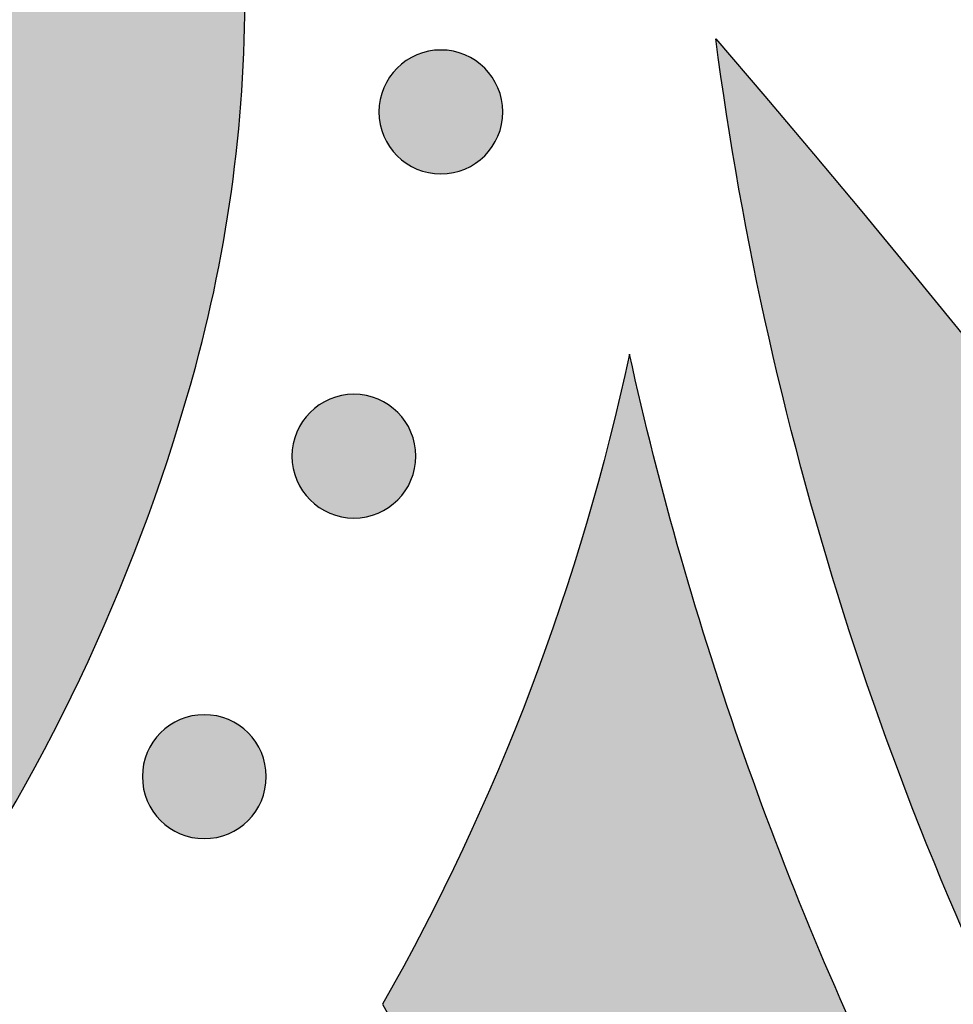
# Model space of a CAD drawing. Header units: millimetres. Extents: x -3873 to -97, y 912 to 4165.
# Tile 578 of 656: x -1381 to -1354, y 3134 to 3162. Entities that reach past the tile are written whole.
import ezdxf

# ---------------------------------------------------------------- set-up
doc = ezdxf.new("R2010")
doc.units = ezdxf.units.MM
doc.layers.add('pattern', color=7, linetype='Continuous', true_color=0x000000)

msp = doc.modelspace()

# ---------------------------------------------------------------- hatches: boundary and pattern name
at = {"layer": 'pattern'}
for points in [[(-1421.081, 3170.99), (-1420.329, 3171.515), (-1419.56, 3172.024), (-1418.775, 3172.515), (-1417.975, 3172.989), (-1417.16, 3173.444), (-1416.331, 3173.88), (-1415.489, 3174.296), (-1414.634, 3174.692), (-1413.766, 3175.067), (-1412.888, 3175.421), (-1411.999, 3175.752), (-1411.1, 3176.062), (-1410.192, 3176.348), (-1409.277, 3176.612), (-1408.354, 3176.852), (-1407.426, 3177.069), (-1406.492, 3177.261), (-1405.553, 3177.43), (-1404.612, 3177.574), (-1403.667, 3177.694), (-1402.722, 3177.789), (-1401.775, 3177.86), (-1400.829, 3177.907), (-1399.885, 3177.93), (-1398.942, 3177.929), (-1398.003, 3177.904), (-1397.068, 3177.855), (-1396.137, 3177.783), (-1395.212, 3177.689), (-1394.294, 3177.571), (-1393.383, 3177.432), (-1392.48, 3177.27), (-1392.33, 3177.24), (-1392.181, 3177.207), (-1392.033, 3177.172), (-1391.884, 3177.133), (-1391.736, 3177.092), (-1391.589, 3177.048), (-1391.442, 3177.001), (-1391.296, 3176.951), (-1391.15, 3176.898), (-1391.006, 3176.843), (-1390.862, 3176.785), (-1390.72, 3176.724), (-1390.578, 3176.66), (-1390.437, 3176.594), (-1390.298, 3176.525), (-1390.16, 3176.454), (-1390.024, 3176.38), (-1389.888, 3176.303), (-1389.755, 3176.224), (-1389.623, 3176.142), (-1389.492, 3176.058), (-1389.364, 3175.972), (-1389.237, 3175.883), (-1389.112, 3175.792), (-1388.988, 3175.699), (-1388.867, 3175.604), (-1388.748, 3175.507), (-1388.631, 3175.407), (-1388.516, 3175.306), (-1388.403, 3175.203), (-1388.292, 3175.098), (-1388.183, 3174.991), (-1388.077, 3174.882), (-1387.972, 3174.771), (-1387.869, 3174.658), (-1387.768, 3174.543), (-1387.669, 3174.426), (-1387.572, 3174.306), (-1387.477, 3174.185), (-1387.384, 3174.061), (-1387.293, 3173.936), (-1387.205, 3173.809), (-1387.119, 3173.68), (-1387.035, 3173.55), (-1386.954, 3173.417), (-1386.875, 3173.284), (-1386.798, 3173.148), (-1386.725, 3173.012), (-1386.653, 3172.873), (-1386.585, 3172.734), (-1386.519, 3172.593), (-1386.455, 3172.452), (-1386.395, 3172.309), (-1386.337, 3172.165), (-1386.282, 3172.02), (-1386.229, 3171.875), (-1386.18, 3171.729), (-1386.133, 3171.582), (-1386.089, 3171.434), (-1386.048, 3171.286), (-1386.01, 3171.138), (-1385.975, 3170.989), (-1385.942, 3170.84), (-1385.912, 3170.69), (-1385.753, 3169.787), (-1385.615, 3168.876), (-1385.499, 3167.957), (-1385.406, 3167.032), (-1385.336, 3166.101), (-1385.289, 3165.166), (-1385.266, 3164.227), (-1385.267, 3163.284), (-1385.291, 3162.339), (-1385.34, 3161.394), (-1385.413, 3160.448), (-1385.51, 3159.502), (-1385.632, 3158.558), (-1385.778, 3157.617), (-1385.948, 3156.679), (-1386.143, 3155.745), (-1386.361, 3154.817), (-1386.603, 3153.895), (-1386.868, 3152.98), (-1387.156, 3152.073), (-1387.468, 3151.174), (-1387.801, 3150.286), (-1388.156, 3149.408), (-1388.533, 3148.541), (-1388.931, 3147.687), (-1389.348, 3146.845), (-1389.786, 3146.017), (-1390.243, 3145.203), (-1390.718, 3144.404), (-1391.211, 3143.62), (-1391.721, 3142.852), (-1392.247, 3142.101), (-1393.417, 3140.532), (-1394.641, 3139.003), (-1395.916, 3137.517), (-1397.242, 3136.076), (-1383.198, 3135.895), (-1382.572, 3136.827), (-1381.965, 3137.773), (-1381.376, 3138.732), (-1380.808, 3139.705), (-1380.26, 3140.691), (-1379.732, 3141.688), (-1379.225, 3142.697), (-1378.74, 3143.717), (-1378.276, 3144.746), (-1377.834, 3145.785), (-1377.415, 3146.833), (-1377.018, 3147.888), (-1376.643, 3148.951), (-1376.292, 3150.02), (-1375.963, 3151.095), (-1375.658, 3152.175), (-1375.476, 3152.869), (-1375.306, 3153.568), (-1375.149, 3154.271), (-1375.003, 3154.979), (-1374.871, 3155.69), (-1374.75, 3156.405), (-1374.643, 3157.124), (-1374.548, 3157.845), (-1374.466, 3158.568), (-1374.398, 3159.294), (-1374.342, 3160.022), (-1374.3, 3160.751), (-1374.271, 3161.481), (-1374.255, 3162.213), (-1374.252, 3162.944), (-1374.263, 3163.676), (-1374.286, 3164.407), (-1374.324, 3165.137), (-1374.374, 3165.867), (-1374.438, 3166.595), (-1374.514, 3167.321), (-1374.604, 3168.046), (-1374.707, 3168.767), (-1374.823, 3169.486), (-1374.952, 3170.202), (-1375.093, 3170.915), (-1375.247, 3171.623), (-1375.413, 3172.327), (-1375.592, 3173.027), (-1375.782, 3173.723), (-1375.985, 3174.413), (-1376.199, 3175.097), (-1376.373, 3175.609), (-1376.562, 3176.117), (-1376.766, 3176.62), (-1376.986, 3177.118), (-1377.22, 3177.611), (-1377.47, 3178.097), (-1377.734, 3178.575), (-1378.012, 3179.046), (-1378.304, 3179.509), (-1378.609, 3179.962), (-1378.928, 3180.406), (-1379.259, 3180.84), (-1379.602, 3181.262), (-1379.957, 3181.674), (-1380.322, 3182.074), (-1380.698, 3182.462), (-1381.085, 3182.839), (-1381.485, 3183.205), (-1381.896, 3183.561), (-1382.318, 3183.904), (-1382.751, 3184.236), (-1383.194, 3184.556), (-1383.647, 3184.862), (-1384.109, 3185.155), (-1384.579, 3185.434), (-1385.057, 3185.699), (-1385.543, 3185.949), (-1386.035, 3186.185), (-1386.533, 3186.405), (-1387.036, 3186.611), (-1387.543, 3186.801), (-1388.054, 3186.975), (-1388.739, 3187.191), (-1389.428, 3187.395), (-1390.123, 3187.587), (-1390.823, 3187.767), (-1391.527, 3187.934), (-1392.235, 3188.089), (-1392.947, 3188.232), (-1393.663, 3188.362), (-1394.381, 3188.479), (-1395.103, 3188.583), (-1395.827, 3188.675), (-1396.553, 3188.753), (-1397.281, 3188.818), (-1398.011, 3188.87), (-1398.741, 3188.908), (-1399.472, 3188.934), (-1400.204, 3188.946), (-1400.935, 3188.944), (-1401.667, 3188.93), (-1402.397, 3188.902), (-1403.126, 3188.861), (-1403.854, 3188.807), (-1404.58, 3188.739), (-1405.304, 3188.659), (-1406.025, 3188.566), (-1406.743, 3188.46), (-1407.459, 3188.341), (-1408.17, 3188.209), (-1408.878, 3188.065), (-1409.582, 3187.909), (-1410.281, 3187.74), (-1410.975, 3187.56), (-1412.056, 3187.257), (-1413.131, 3186.93), (-1414.201, 3186.581), (-1415.265, 3186.208), (-1416.321, 3185.813), (-1417.369, 3185.396), (-1418.409, 3184.956), (-1419.44, 3184.494), (-1420.46, 3184.011), (-1421.47, 3183.506), (-1422.469, 3182.98), (-1423.455, 3182.434), (-1424.429, 3181.867), (-1425.39, 3181.281), (-1426.337, 3180.675), (-1427.27, 3180.051), (-1427.115, 3166.007), (-1425.673, 3167.329), (-1424.184, 3168.603), (-1422.653, 3169.824)], [(-1279.131, 2910.286), (-1279.226, 2917.47), (-1279.46, 2924.671), (-1279.833, 2931.885), (-1280.346, 2939.108), (-1280.999, 2946.337), (-1281.794, 2953.567), (-1282.731, 2960.793), (-1283.81, 2968.012), (-1285.03, 2975.22), (-1286.393, 2982.413), (-1287.897, 2989.585), (-1289.543, 2996.734), (-1291.329, 3003.855), (-1293.255, 3010.943), (-1295.32, 3017.995), (-1297.523, 3025.007), (-1299.863, 3031.974), (-1302.338, 3038.893), (-1304.947, 3045.759), (-1307.689, 3052.57), (-1310.56, 3059.32), (-1313.56, 3066.007), (-1316.686, 3072.626), (-1319.936, 3079.174), (-1323.307, 3085.648), (-1326.798, 3092.045), (-1330.405, 3098.361), (-1334.126, 3104.592), (-1337.957, 3110.737), (-1341.897, 3116.792), (-1345.941, 3122.755), (-1350.087, 3128.623), (-1351.098, 3130.538), (-1352.066, 3132.479), (-1352.991, 3134.445), (-1353.872, 3136.435), (-1354.708, 3138.446), (-1355.498, 3140.477), (-1356.242, 3142.527), (-1356.938, 3144.594), (-1357.587, 3146.677), (-1358.188, 3148.773), (-1358.74, 3150.882), (-1359.243, 3153.001), (-1359.697, 3155.129), (-1360.102, 3157.263), (-1360.457, 3159.403), (-1360.763, 3161.547), (-1355.361, 3155.12), (-1350.08, 3148.554), (-1344.927, 3141.852), (-1339.905, 3135.017), (-1335.02, 3128.054), (-1330.276, 3120.965), (-1325.678, 3113.756), (-1321.23, 3106.432), (-1316.937, 3098.996), (-1312.803, 3091.453), (-1308.832, 3083.81), (-1305.026, 3076.07), (-1301.391, 3068.24), (-1297.928, 3060.325), (-1294.64, 3052.331), (-1291.531, 3044.263), (-1288.603, 3036.128), (-1285.857, 3027.932), (-1283.296, 3019.681), (-1280.921, 3011.381), (-1278.734, 3003.039), (-1276.735, 2994.66), (-1274.925, 2986.251), (-1273.305, 2977.82), (-1271.875, 2969.37), (-1270.634, 2960.911), (-1269.583, 2952.447), (-1268.72, 2943.984), (-1268.045, 2935.53), (-1267.556, 2927.089), (-1267.252, 2918.669), (-1267.131, 2910.274)], [(-1369.889, 3160.708), (-1369.861, 3160.736), (-1369.832, 3160.763), (-1369.802, 3160.789), (-1369.772, 3160.816), (-1369.74, 3160.841), (-1369.707, 3160.867), (-1369.674, 3160.891), (-1369.64, 3160.915), (-1369.605, 3160.939), (-1369.569, 3160.961), (-1369.533, 3160.983), (-1369.496, 3161.005), (-1369.458, 3161.025), (-1369.419, 3161.045), (-1369.379, 3161.063), (-1369.339, 3161.081), (-1369.298, 3161.098), (-1369.257, 3161.114), (-1369.215, 3161.129), (-1369.173, 3161.144), (-1369.13, 3161.157), (-1369.086, 3161.169), (-1369.042, 3161.18), (-1368.998, 3161.189), (-1368.953, 3161.198), (-1368.908, 3161.206), (-1368.863, 3161.212), (-1368.818, 3161.217), (-1368.772, 3161.221), (-1368.726, 3161.224), (-1368.68, 3161.226), (-1368.634, 3161.227), (-1368.588, 3161.226), (-1368.543, 3161.224), (-1368.497, 3161.221), (-1368.451, 3161.217), (-1368.406, 3161.212), (-1368.36, 3161.205), (-1368.315, 3161.197), (-1368.271, 3161.189), (-1368.227, 3161.179), (-1368.183, 3161.168), (-1368.139, 3161.156), (-1368.096, 3161.143), (-1368.054, 3161.128), (-1368.012, 3161.113), (-1367.971, 3161.097), (-1367.93, 3161.08), (-1367.89, 3161.062), (-1367.85, 3161.043), (-1367.812, 3161.023), (-1367.774, 3161.003), (-1367.736, 3160.982), (-1367.7, 3160.96), (-1367.664, 3160.937), (-1367.629, 3160.913), (-1367.595, 3160.889), (-1367.562, 3160.865), (-1367.53, 3160.839), (-1367.498, 3160.814), (-1367.467, 3160.787), (-1367.437, 3160.761), (-1367.408, 3160.733), (-1367.38, 3160.706), (-1367.353, 3160.678), (-1367.326, 3160.649), (-1367.299, 3160.619), (-1367.273, 3160.588), (-1367.247, 3160.556), (-1367.222, 3160.524), (-1367.197, 3160.49), (-1367.173, 3160.456), (-1367.15, 3160.421), (-1367.127, 3160.386), (-1367.105, 3160.349), (-1367.084, 3160.312), (-1367.063, 3160.274), (-1367.044, 3160.235), (-1367.025, 3160.196), (-1367.007, 3160.156), (-1366.99, 3160.115), (-1366.974, 3160.073), (-1366.959, 3160.031), (-1366.945, 3159.989), (-1366.932, 3159.946), (-1366.92, 3159.902), (-1366.909, 3159.859), (-1366.899, 3159.814), (-1366.89, 3159.77), (-1366.883, 3159.725), (-1366.876, 3159.679), (-1366.871, 3159.634), (-1366.867, 3159.588), (-1366.864, 3159.542), (-1366.862, 3159.497), (-1366.862, 3159.451), (-1366.862, 3159.405), (-1366.864, 3159.359), (-1366.867, 3159.313), (-1366.871, 3159.267), (-1366.877, 3159.222), (-1366.883, 3159.177), (-1366.891, 3159.132), (-1366.9, 3159.087), (-1366.91, 3159.043), (-1366.921, 3158.999), (-1366.933, 3158.955), (-1366.946, 3158.913), (-1366.96, 3158.87), (-1366.975, 3158.828), (-1366.991, 3158.787), (-1367.008, 3158.746), (-1367.026, 3158.706), (-1367.045, 3158.667), (-1367.065, 3158.628), (-1367.085, 3158.59), (-1367.107, 3158.553), (-1367.129, 3158.516), (-1367.152, 3158.48), (-1367.175, 3158.446), (-1367.199, 3158.411), (-1367.224, 3158.378), (-1367.249, 3158.346), (-1367.275, 3158.314), (-1367.301, 3158.284), (-1367.328, 3158.254), (-1367.355, 3158.225), (-1367.383, 3158.197), (-1367.411, 3158.169), (-1367.44, 3158.142), (-1367.47, 3158.115), (-1367.501, 3158.089), (-1367.532, 3158.063), (-1367.565, 3158.038), (-1367.598, 3158.013), (-1367.632, 3157.989), (-1367.667, 3157.966), (-1367.703, 3157.943), (-1367.739, 3157.921), (-1367.777, 3157.9), (-1367.815, 3157.88), (-1367.853, 3157.86), (-1367.893, 3157.841), (-1367.933, 3157.823), (-1367.974, 3157.806), (-1368.015, 3157.79), (-1368.057, 3157.775), (-1368.099, 3157.761), (-1368.142, 3157.748), (-1368.186, 3157.736), (-1368.23, 3157.725), (-1368.274, 3157.715), (-1368.319, 3157.707), (-1368.364, 3157.699), (-1368.409, 3157.693), (-1368.454, 3157.687), (-1368.5, 3157.683), (-1368.546, 3157.68), (-1368.592, 3157.679), (-1368.638, 3157.678), (-1368.684, 3157.679), (-1368.73, 3157.681), (-1368.775, 3157.684), (-1368.821, 3157.688), (-1368.866, 3157.693), (-1368.912, 3157.7), (-1368.957, 3157.707), (-1369.001, 3157.716), (-1369.046, 3157.726), (-1369.089, 3157.737), (-1369.133, 3157.749), (-1369.176, 3157.762), (-1369.218, 3157.776), (-1369.26, 3157.791), (-1369.302, 3157.808), (-1369.342, 3157.825), (-1369.382, 3157.843), (-1369.422, 3157.862), (-1369.461, 3157.881), (-1369.499, 3157.902), (-1369.536, 3157.923), (-1369.572, 3157.945), (-1369.608, 3157.968), (-1369.643, 3157.991), (-1369.677, 3158.015), (-1369.71, 3158.04), (-1369.743, 3158.065), (-1369.774, 3158.091), (-1369.805, 3158.117), (-1369.835, 3158.144), (-1369.864, 3158.171), (-1369.892, 3158.199), (-1369.919, 3158.227), (-1369.947, 3158.256), (-1369.973, 3158.286), (-1369.999, 3158.317), (-1370.025, 3158.348), (-1370.05, 3158.381), (-1370.075, 3158.414), (-1370.099, 3158.448), (-1370.122, 3158.483), (-1370.145, 3158.519), (-1370.167, 3158.556), (-1370.188, 3158.593), (-1370.209, 3158.631), (-1370.228, 3158.67), (-1370.247, 3158.709), (-1370.265, 3158.749), (-1370.282, 3158.79), (-1370.298, 3158.831), (-1370.313, 3158.873), (-1370.327, 3158.916), (-1370.34, 3158.959), (-1370.352, 3159.002), (-1370.363, 3159.046), (-1370.373, 3159.09), (-1370.382, 3159.135), (-1370.389, 3159.18), (-1370.396, 3159.225), (-1370.401, 3159.271), (-1370.405, 3159.316), (-1370.408, 3159.362), (-1370.41, 3159.408), (-1370.41, 3159.454), (-1370.41, 3159.5), (-1370.408, 3159.546), (-1370.405, 3159.592), (-1370.401, 3159.637), (-1370.395, 3159.683), (-1370.389, 3159.728), (-1370.381, 3159.773), (-1370.372, 3159.818), (-1370.362, 3159.862), (-1370.351, 3159.906), (-1370.339, 3159.949), (-1370.326, 3159.992), (-1370.312, 3160.035), (-1370.297, 3160.077), (-1370.281, 3160.118), (-1370.264, 3160.159), (-1370.246, 3160.199), (-1370.227, 3160.238), (-1370.207, 3160.277), (-1370.187, 3160.315), (-1370.165, 3160.352), (-1370.143, 3160.389), (-1370.121, 3160.424), (-1370.097, 3160.459), (-1370.073, 3160.493), (-1370.048, 3160.526), (-1370.023, 3160.559), (-1369.997, 3160.59), (-1369.971, 3160.621), (-1369.944, 3160.651), (-1369.917, 3160.68)], [(-1452.952, 3067.224), (-1451.545, 3066.873), (-1450.146, 3066.481), (-1448.754, 3066.049), (-1447.373, 3065.577), (-1446.003, 3065.066), (-1444.646, 3064.516), (-1443.304, 3063.927), (-1441.98, 3063.3), (-1440.673, 3062.636), (-1439.386, 3061.936), (-1438.12, 3061.2), (-1436.877, 3060.43), (-1435.659, 3059.626), (-1434.465, 3058.79), (-1433.299, 3057.923), (-1432.16, 3057.027), (-1429.43, 3056.398), (-1426.676, 3055.844), (-1423.901, 3055.366), (-1421.109, 3054.964), (-1418.302, 3054.64), (-1415.484, 3054.394), (-1412.658, 3054.227), (-1409.827, 3054.139), (-1406.995, 3054.129), (-1404.164, 3054.199), (-1401.339, 3054.348), (-1398.523, 3054.576), (-1395.719, 3054.881), (-1392.929, 3055.264), (-1390.158, 3055.723), (-1387.407, 3056.257), (-1385.734, 3056.629), (-1384.071, 3057.046), (-1382.419, 3057.507), (-1380.781, 3058.012), (-1379.635, 3058.4), (-1378.492, 3058.824), (-1377.356, 3059.283), (-1376.226, 3059.778), (-1375.106, 3060.308), (-1373.997, 3060.874), (-1372.899, 3061.474), (-1371.816, 3062.109), (-1370.748, 3062.779), (-1369.697, 3063.482), (-1368.665, 3064.218), (-1367.653, 3064.986), (-1366.663, 3065.786), (-1365.696, 3066.616), (-1364.753, 3067.475), (-1363.836, 3068.363), (-1362.947, 3069.278), (-1362.085, 3070.219), (-1361.253, 3071.185), (-1360.452, 3072.174), (-1359.682, 3073.184), (-1358.944, 3074.215), (-1358.239, 3075.264), (-1357.567, 3076.331), (-1356.93, 3077.413), (-1356.327, 3078.509), (-1355.76, 3079.618), (-1355.227, 3080.737), (-1354.731, 3081.865), (-1354.269, 3083.001), (-1353.843, 3084.143), (-1353.453, 3085.289), (-1353.034, 3086.625), (-1352.644, 3087.976), (-1352.282, 3089.339), (-1351.949, 3090.714), (-1351.645, 3092.101), (-1351.372, 3093.497), (-1351.129, 3094.903), (-1350.916, 3096.317), (-1350.735, 3097.738), (-1350.586, 3099.166), (-1350.468, 3100.598), (-1350.382, 3102.035), (-1350.328, 3103.475), (-1350.307, 3104.916), (-1350.318, 3106.359), (-1350.361, 3107.801), (-1350.436, 3109.242), (-1350.544, 3110.68), (-1350.685, 3112.115), (-1350.857, 3113.546), (-1351.061, 3114.97), (-1351.296, 3116.388), (-1351.563, 3117.799), (-1351.861, 3119.2), (-1352.189, 3120.592), (-1352.547, 3121.973), (-1352.934, 3123.342), (-1353.351, 3124.699), (-1353.796, 3126.042), (-1354.27, 3127.371), (-1354.77, 3128.684), (-1355.297, 3129.982), (-1356.582, 3132.68), (-1357.787, 3135.419), (-1358.91, 3138.197), (-1359.948, 3141.008), (-1360.9, 3143.849), (-1361.766, 3146.716), (-1362.544, 3149.606), (-1363.233, 3152.514), (-1363.505, 3151.299), (-1363.8, 3150.087), (-1364.119, 3148.879), (-1364.46, 3147.677), (-1364.825, 3146.481), (-1365.213, 3145.292), (-1365.624, 3144.109), (-1366.058, 3142.934), (-1366.514, 3141.768), (-1366.991, 3140.611), (-1367.491, 3139.464), (-1368.013, 3138.328), (-1368.555, 3137.202), (-1369.119, 3136.088), (-1369.703, 3134.985), (-1370.307, 3133.896), (-1369.328, 3132.097), (-1368.405, 3130.266), (-1367.539, 3128.405), (-1366.731, 3126.517), (-1365.983, 3124.605), (-1365.296, 3122.671), (-1364.67, 3120.718), (-1364.106, 3118.749), (-1363.872, 3117.848), (-1363.653, 3116.941), (-1363.45, 3116.027), (-1363.263, 3115.108), (-1363.093, 3114.185), (-1362.938, 3113.256), (-1362.801, 3112.324), (-1362.68, 3111.387), (-1362.575, 3110.448), (-1362.488, 3109.506), (-1362.418, 3108.561), (-1362.364, 3107.614), (-1362.328, 3106.666), (-1362.309, 3105.717), (-1362.308, 3104.768), (-1362.323, 3103.818), (-1362.356, 3102.869), (-1362.406, 3101.921), (-1362.473, 3100.974), (-1362.558, 3100.029), (-1362.659, 3099.087), (-1362.778, 3098.147), (-1362.913, 3097.21), (-1363.065, 3096.277), (-1363.234, 3095.348), (-1363.419, 3094.424), (-1363.62, 3093.505), (-1363.838, 3092.591), (-1364.071, 3091.683), (-1364.321, 3090.781), (-1364.585, 3089.886), (-1364.865, 3088.997), (-1365.145, 3088.176), (-1365.451, 3087.357), (-1365.782, 3086.542), (-1366.138, 3085.733), (-1366.52, 3084.93), (-1366.927, 3084.135), (-1367.359, 3083.348), (-1367.817, 3082.572), (-1368.298, 3081.807), (-1368.804, 3081.054), (-1369.333, 3080.315), (-1369.886, 3079.59), (-1370.461, 3078.881), (-1371.057, 3078.188), (-1371.675, 3077.513), (-1372.314, 3076.857), (-1372.971, 3076.22), (-1373.647, 3075.603), (-1374.341, 3075.008), (-1375.051, 3074.434), (-1375.777, 3073.883), (-1376.518, 3073.355), (-1377.271, 3072.851), (-1378.038, 3072.371), (-1378.815, 3071.915), (-1379.602, 3071.484), (-1380.398, 3071.079), (-1381.201, 3070.698), (-1382.011, 3070.343), (-1382.827, 3070.014), (-1383.646, 3069.71), (-1384.468, 3069.432), (-1385.357, 3069.153), (-1386.253, 3068.89), (-1387.155, 3068.643), (-1388.064, 3068.411), (-1388.978, 3068.195), (-1389.898, 3067.996), (-1390.822, 3067.812), (-1391.751, 3067.645), (-1392.685, 3067.495), (-1393.622, 3067.361), (-1394.562, 3067.245), (-1395.505, 3067.145), (-1396.45, 3067.063), (-1397.397, 3066.997), (-1398.345, 3066.949), (-1399.294, 3066.918), (-1400.244, 3066.904), (-1401.193, 3066.907), (-1402.142, 3066.928), (-1403.09, 3066.966), (-1404.037, 3067.021), (-1404.981, 3067.093), (-1405.923, 3067.182), (-1406.863, 3067.289), (-1407.799, 3067.411), (-1408.731, 3067.551), (-1409.659, 3067.707), (-1410.582, 3067.879), (-1411.501, 3068.068), (-1412.414, 3068.273), (-1413.321, 3068.493), (-1414.222, 3068.729), (-1416.191, 3069.297), (-1418.144, 3069.927), (-1420.079, 3070.619), (-1421.991, 3071.372), (-1423.879, 3072.184), (-1425.74, 3073.055), (-1427.571, 3073.982), (-1429.369, 3074.966), (-1430.722, 3074.202), (-1432.097, 3073.472), (-1433.494, 3072.776), (-1434.911, 3072.117), (-1436.346, 3071.494), (-1437.8, 3070.908), (-1439.269, 3070.361), (-1440.752, 3069.852), (-1442.249, 3069.382), (-1443.757, 3068.953), (-1445.274, 3068.563), (-1446.8, 3068.214), (-1448.332, 3067.905), (-1449.869, 3067.637), (-1451.41, 3067.41)], [(-1372.38, 3150.85), (-1372.351, 3150.877), (-1372.322, 3150.904), (-1372.292, 3150.931), (-1372.262, 3150.957), (-1372.23, 3150.983), (-1372.197, 3151.008), (-1372.164, 3151.033), (-1372.13, 3151.057), (-1372.095, 3151.08), (-1372.059, 3151.103), (-1372.023, 3151.125), (-1371.986, 3151.146), (-1371.948, 3151.167), (-1371.909, 3151.186), (-1371.869, 3151.205), (-1371.829, 3151.223), (-1371.788, 3151.24), (-1371.747, 3151.256), (-1371.705, 3151.271), (-1371.663, 3151.285), (-1371.62, 3151.298), (-1371.576, 3151.31), (-1371.532, 3151.321), (-1371.488, 3151.331), (-1371.443, 3151.34), (-1371.398, 3151.347), (-1371.353, 3151.354), (-1371.308, 3151.359), (-1371.262, 3151.363), (-1371.216, 3151.366), (-1371.17, 3151.368), (-1371.124, 3151.368), (-1371.078, 3151.368), (-1371.033, 3151.366), (-1370.987, 3151.363), (-1370.941, 3151.359), (-1370.896, 3151.353), (-1370.85, 3151.347), (-1370.805, 3151.339), (-1370.761, 3151.33), (-1370.717, 3151.32), (-1370.673, 3151.309), (-1370.629, 3151.297), (-1370.586, 3151.284), (-1370.544, 3151.27), (-1370.502, 3151.255), (-1370.461, 3151.239), (-1370.42, 3151.222), (-1370.38, 3151.204), (-1370.34, 3151.185), (-1370.302, 3151.165), (-1370.264, 3151.144), (-1370.226, 3151.123), (-1370.19, 3151.101), (-1370.154, 3151.078), (-1370.119, 3151.055), (-1370.085, 3151.031), (-1370.052, 3151.006), (-1370.02, 3150.981), (-1369.988, 3150.955), (-1369.957, 3150.929), (-1369.927, 3150.902), (-1369.898, 3150.875), (-1369.87, 3150.847), (-1369.843, 3150.819), (-1369.816, 3150.79), (-1369.789, 3150.76), (-1369.763, 3150.729), (-1369.737, 3150.698), (-1369.712, 3150.665), (-1369.687, 3150.632), (-1369.663, 3150.598), (-1369.64, 3150.563), (-1369.617, 3150.527), (-1369.595, 3150.491), (-1369.574, 3150.453), (-1369.553, 3150.415), (-1369.534, 3150.377), (-1369.515, 3150.337), (-1369.497, 3150.297), (-1369.48, 3150.256), (-1369.464, 3150.215), (-1369.449, 3150.173), (-1369.435, 3150.13), (-1369.422, 3150.087), (-1369.41, 3150.044), (-1369.399, 3150), (-1369.389, 3149.956), (-1369.38, 3149.911), (-1369.373, 3149.866), (-1369.366, 3149.821), (-1369.361, 3149.775), (-1369.357, 3149.73), (-1369.354, 3149.684), (-1369.352, 3149.638), (-1369.352, 3149.592), (-1369.352, 3149.546), (-1369.354, 3149.5), (-1369.357, 3149.455), (-1369.361, 3149.409), (-1369.367, 3149.363), (-1369.373, 3149.318), (-1369.381, 3149.273), (-1369.39, 3149.229), (-1369.4, 3149.184), (-1369.411, 3149.14), (-1369.423, 3149.097), (-1369.436, 3149.054), (-1369.45, 3149.012), (-1369.465, 3148.97), (-1369.481, 3148.928), (-1369.498, 3148.888), (-1369.516, 3148.848), (-1369.535, 3148.808), (-1369.555, 3148.769), (-1369.575, 3148.731), (-1369.597, 3148.694), (-1369.619, 3148.658), (-1369.642, 3148.622), (-1369.665, 3148.587), (-1369.689, 3148.553), (-1369.714, 3148.52), (-1369.739, 3148.487), (-1369.765, 3148.456), (-1369.791, 3148.425), (-1369.818, 3148.395), (-1369.845, 3148.366), (-1369.873, 3148.338), (-1369.901, 3148.311), (-1369.93, 3148.283), (-1369.96, 3148.257), (-1369.991, 3148.231), (-1370.022, 3148.205), (-1370.055, 3148.18), (-1370.088, 3148.155), (-1370.122, 3148.131), (-1370.157, 3148.108), (-1370.193, 3148.085), (-1370.229, 3148.063), (-1370.267, 3148.042), (-1370.305, 3148.021), (-1370.343, 3148.002), (-1370.383, 3147.983), (-1370.423, 3147.965), (-1370.464, 3147.948), (-1370.505, 3147.932), (-1370.547, 3147.917), (-1370.589, 3147.903), (-1370.632, 3147.89), (-1370.676, 3147.878), (-1370.72, 3147.867), (-1370.764, 3147.857), (-1370.809, 3147.848), (-1370.854, 3147.841), (-1370.899, 3147.834), (-1370.945, 3147.829), (-1370.99, 3147.825), (-1371.036, 3147.822), (-1371.082, 3147.82), (-1371.128, 3147.82), (-1371.174, 3147.82), (-1371.22, 3147.822), (-1371.265, 3147.825), (-1371.311, 3147.829), (-1371.356, 3147.835), (-1371.402, 3147.841), (-1371.447, 3147.849), (-1371.491, 3147.858), (-1371.536, 3147.867), (-1371.579, 3147.878), (-1371.623, 3147.891), (-1371.666, 3147.904), (-1371.708, 3147.918), (-1371.75, 3147.933), (-1371.792, 3147.949), (-1371.832, 3147.966), (-1371.872, 3147.984), (-1371.912, 3148.003), (-1371.951, 3148.023), (-1371.989, 3148.043), (-1372.026, 3148.065), (-1372.062, 3148.087), (-1372.098, 3148.109), (-1372.133, 3148.133), (-1372.167, 3148.157), (-1372.2, 3148.182), (-1372.233, 3148.207), (-1372.264, 3148.233), (-1372.295, 3148.259), (-1372.325, 3148.286), (-1372.354, 3148.313), (-1372.382, 3148.34), (-1372.409, 3148.369), (-1372.437, 3148.398), (-1372.463, 3148.428), (-1372.489, 3148.458), (-1372.515, 3148.49), (-1372.54, 3148.522), (-1372.565, 3148.556), (-1372.589, 3148.59), (-1372.612, 3148.625), (-1372.635, 3148.661), (-1372.657, 3148.697), (-1372.678, 3148.734), (-1372.699, 3148.772), (-1372.718, 3148.811), (-1372.737, 3148.851), (-1372.755, 3148.891), (-1372.772, 3148.931), (-1372.788, 3148.973), (-1372.803, 3149.015), (-1372.817, 3149.057), (-1372.83, 3149.1), (-1372.842, 3149.144), (-1372.853, 3149.188), (-1372.863, 3149.232), (-1372.872, 3149.277), (-1372.879, 3149.322), (-1372.886, 3149.367), (-1372.891, 3149.412), (-1372.895, 3149.458), (-1372.898, 3149.504), (-1372.9, 3149.55), (-1372.9, 3149.596), (-1372.9, 3149.642), (-1372.898, 3149.687), (-1372.895, 3149.733), (-1372.891, 3149.779), (-1372.885, 3149.824), (-1372.879, 3149.87), (-1372.871, 3149.914), (-1372.862, 3149.959), (-1372.852, 3150.003), (-1372.841, 3150.047), (-1372.829, 3150.091), (-1372.816, 3150.134), (-1372.802, 3150.176), (-1372.787, 3150.218), (-1372.771, 3150.259), (-1372.754, 3150.3), (-1372.736, 3150.34), (-1372.717, 3150.38), (-1372.697, 3150.418), (-1372.677, 3150.456), (-1372.655, 3150.494), (-1372.633, 3150.53), (-1372.611, 3150.566), (-1372.587, 3150.601), (-1372.563, 3150.635), (-1372.538, 3150.668), (-1372.513, 3150.7), (-1372.487, 3150.732), (-1372.461, 3150.763), (-1372.434, 3150.793), (-1372.407, 3150.822)], [(-1376.664, 3141.672), (-1376.636, 3141.7), (-1376.607, 3141.727), (-1376.577, 3141.754), (-1376.546, 3141.78), (-1376.515, 3141.806), (-1376.482, 3141.831), (-1376.449, 3141.855), (-1376.415, 3141.879), (-1376.38, 3141.903), (-1376.344, 3141.925), (-1376.308, 3141.947), (-1376.27, 3141.969), (-1376.232, 3141.989), (-1376.193, 3142.009), (-1376.154, 3142.028), (-1376.114, 3142.045), (-1376.073, 3142.062), (-1376.032, 3142.079), (-1375.99, 3142.094), (-1375.947, 3142.108), (-1375.904, 3142.121), (-1375.861, 3142.133), (-1375.817, 3142.144), (-1375.773, 3142.153), (-1375.728, 3142.162), (-1375.683, 3142.17), (-1375.638, 3142.176), (-1375.592, 3142.181), (-1375.547, 3142.186), (-1375.501, 3142.188), (-1375.455, 3142.19), (-1375.409, 3142.191), (-1375.363, 3142.19), (-1375.317, 3142.188), (-1375.271, 3142.185), (-1375.226, 3142.181), (-1375.18, 3142.176), (-1375.135, 3142.169), (-1375.09, 3142.162), (-1375.046, 3142.153), (-1375.001, 3142.143), (-1374.957, 3142.132), (-1374.914, 3142.12), (-1374.871, 3142.107), (-1374.828, 3142.093), (-1374.787, 3142.077), (-1374.745, 3142.061), (-1374.705, 3142.044), (-1374.664, 3142.026), (-1374.625, 3142.007), (-1374.586, 3141.988), (-1374.548, 3141.967), (-1374.511, 3141.946), (-1374.475, 3141.924), (-1374.439, 3141.901), (-1374.404, 3141.877), (-1374.37, 3141.853), (-1374.337, 3141.829), (-1374.304, 3141.803), (-1374.273, 3141.778), (-1374.242, 3141.751), (-1374.212, 3141.725), (-1374.183, 3141.697), (-1374.155, 3141.67), (-1374.127, 3141.642), (-1374.1, 3141.613), (-1374.074, 3141.583), (-1374.047, 3141.552), (-1374.022, 3141.52), (-1373.996, 3141.488), (-1373.972, 3141.455), (-1373.948, 3141.42), (-1373.924, 3141.386), (-1373.902, 3141.35), (-1373.88, 3141.313), (-1373.859, 3141.276), (-1373.838, 3141.238), (-1373.818, 3141.199), (-1373.8, 3141.16), (-1373.782, 3141.12), (-1373.765, 3141.079), (-1373.749, 3141.038), (-1373.734, 3140.996), (-1373.72, 3140.953), (-1373.707, 3140.91), (-1373.695, 3140.867), (-1373.684, 3140.823), (-1373.674, 3140.778), (-1373.665, 3140.734), (-1373.657, 3140.689), (-1373.651, 3140.644), (-1373.646, 3140.598), (-1373.642, 3140.552), (-1373.639, 3140.507), (-1373.637, 3140.461), (-1373.636, 3140.415), (-1373.637, 3140.369), (-1373.639, 3140.323), (-1373.642, 3140.277), (-1373.646, 3140.232), (-1373.651, 3140.186), (-1373.658, 3140.141), (-1373.666, 3140.096), (-1373.674, 3140.051), (-1373.684, 3140.007), (-1373.695, 3139.963), (-1373.707, 3139.92), (-1373.721, 3139.877), (-1373.735, 3139.834), (-1373.75, 3139.792), (-1373.766, 3139.751), (-1373.783, 3139.71), (-1373.801, 3139.67), (-1373.82, 3139.631), (-1373.84, 3139.592), (-1373.86, 3139.554), (-1373.881, 3139.517), (-1373.904, 3139.48), (-1373.926, 3139.445), (-1373.95, 3139.41), (-1373.974, 3139.376), (-1373.999, 3139.342), (-1374.024, 3139.31), (-1374.05, 3139.278), (-1374.076, 3139.248), (-1374.103, 3139.218), (-1374.13, 3139.189), (-1374.157, 3139.161), (-1374.186, 3139.133), (-1374.215, 3139.106), (-1374.244, 3139.079), (-1374.275, 3139.053), (-1374.307, 3139.027), (-1374.339, 3139.002), (-1374.373, 3138.978), (-1374.407, 3138.954), (-1374.442, 3138.93), (-1374.477, 3138.907), (-1374.514, 3138.885), (-1374.551, 3138.864), (-1374.589, 3138.844), (-1374.628, 3138.824), (-1374.667, 3138.805), (-1374.708, 3138.787), (-1374.748, 3138.77), (-1374.79, 3138.754), (-1374.832, 3138.739), (-1374.874, 3138.725), (-1374.917, 3138.712), (-1374.961, 3138.7), (-1375.005, 3138.689), (-1375.049, 3138.679), (-1375.094, 3138.671), (-1375.138, 3138.663), (-1375.184, 3138.657), (-1375.229, 3138.651), (-1375.275, 3138.647), (-1375.321, 3138.644), (-1375.367, 3138.643), (-1375.412, 3138.642), (-1375.458, 3138.643), (-1375.504, 3138.645), (-1375.55, 3138.648), (-1375.596, 3138.652), (-1375.641, 3138.657), (-1375.686, 3138.664), (-1375.731, 3138.671), (-1375.776, 3138.68), (-1375.82, 3138.69), (-1375.864, 3138.701), (-1375.908, 3138.713), (-1375.951, 3138.726), (-1375.993, 3138.74), (-1376.035, 3138.756), (-1376.076, 3138.772), (-1376.117, 3138.789), (-1376.157, 3138.807), (-1376.197, 3138.826), (-1376.235, 3138.845), (-1376.273, 3138.866), (-1376.31, 3138.887), (-1376.347, 3138.909), (-1376.383, 3138.932), (-1376.418, 3138.955), (-1376.452, 3138.98), (-1376.485, 3139.004), (-1376.517, 3139.029), (-1376.549, 3139.055), (-1376.58, 3139.082), (-1376.609, 3139.108), (-1376.638, 3139.135), (-1376.667, 3139.163), (-1376.694, 3139.191), (-1376.721, 3139.22), (-1376.748, 3139.25), (-1376.774, 3139.281), (-1376.8, 3139.313), (-1376.825, 3139.345), (-1376.85, 3139.378), (-1376.874, 3139.412), (-1376.897, 3139.447), (-1376.92, 3139.483), (-1376.942, 3139.52), (-1376.963, 3139.557), (-1376.983, 3139.595), (-1377.003, 3139.634), (-1377.022, 3139.673), (-1377.04, 3139.713), (-1377.057, 3139.754), (-1377.073, 3139.795), (-1377.088, 3139.837), (-1377.102, 3139.88), (-1377.115, 3139.923), (-1377.127, 3139.966), (-1377.138, 3140.01), (-1377.148, 3140.055), (-1377.156, 3140.099), (-1377.164, 3140.144), (-1377.17, 3140.189), (-1377.176, 3140.235), (-1377.18, 3140.281), (-1377.183, 3140.326), (-1377.185, 3140.372), (-1377.185, 3140.418), (-1377.184, 3140.464), (-1377.183, 3140.51), (-1377.18, 3140.556), (-1377.175, 3140.601), (-1377.17, 3140.647), (-1377.164, 3140.692), (-1377.156, 3140.737), (-1377.147, 3140.782), (-1377.137, 3140.826), (-1377.126, 3140.87), (-1377.114, 3140.913), (-1377.101, 3140.956), (-1377.087, 3140.999), (-1377.072, 3141.041), (-1377.056, 3141.082), (-1377.038, 3141.123), (-1377.02, 3141.163), (-1377.002, 3141.202), (-1376.982, 3141.241), (-1376.961, 3141.279), (-1376.94, 3141.316), (-1376.918, 3141.353), (-1376.895, 3141.388), (-1376.872, 3141.423), (-1376.848, 3141.457), (-1376.823, 3141.491), (-1376.798, 3141.523), (-1376.772, 3141.555), (-1376.746, 3141.585), (-1376.719, 3141.615), (-1376.692, 3141.644)]]:
    msp.add_hatch(color=256, dxfattribs=at).paths.add_polyline_path(points, flags=0)

# ---------------------------------------------------------------- linework, layer by layer
at = {"layer": 'pattern', "extrusion": (0, 0, -1)}
for centre in [(1368.636, 3159.452), (1371.126, 3149.594), (1375.411, 3140.416)]:
    msp.add_circle(centre, 1.774, dxfattribs=at)
at = {"layer": 'pattern'}
for centre, radius, start, end in [((-1414.517, 3162.725), 40.266, 344.8107, 17.8942), ((-1427.24, 3166.179), 53.449, 325.4868, 344.8107)]:
    msp.add_arc(centre, radius, start, end, dxfattribs=at)
at = {"layer": 'pattern', "extrusion": (0, 0, -1)}
for centre, radius, start, end in [((1266.648, 3173.87), 94.918, 331.53014, 352.5405), ((1654.828, 2908.888), 387.7, 139.331, 179.79511), ((1427.24, 3166.179), 65.449, 192.05153, 209.55495), ((1266.648, 3173.87), 98.918, 333.66117, 347.53211), ((1427.301, 3101.722), 65.449, 150.55426, 164.91992)]:
    msp.add_arc(centre, radius, start, end, dxfattribs=at)

doc.saveas('drawing.dxf')
